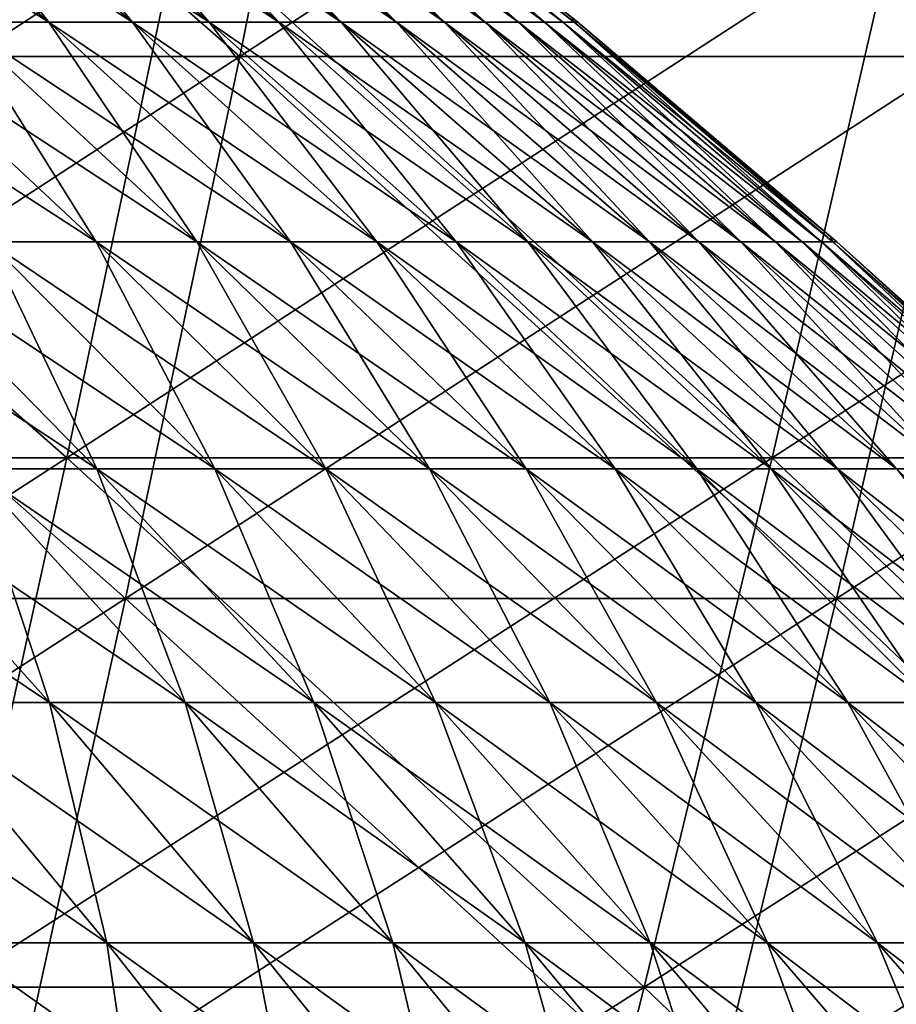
# Model space of a CAD drawing. Header units: millimetres. Extents: x -250 to 250, y -45 to 4150.
# Tile 658 of 805: x 61 to 68, y 4002 to 4010. Entities that reach past the tile are written whole.
import ezdxf

# ---------------------------------------------------------------- set-up
doc = ezdxf.new("R2010")
doc.units = ezdxf.units.MM
doc.header["$LTSCALE"] = 81.481481
for name, color, linetype in [('19', 7, 'CONTINUOUS'), ('20', 7, 'CONTINUOUS'), ('21', 7, 'CONTINUOUS'), ('22', 7, 'CONTINUOUS'), ('23', 7, 'CONTINUOUS'), ('24', 7, 'CONTINUOUS')]:
    doc.layers.add(name, color=color, linetype=linetype)

msp = doc.modelspace()

# ---------------------------------------------------------------- linework, layer by layer
at = {"layer": '19', "color": 7, "linetype": 'CONTINUOUS'}
for points in [[(62.7034, 4009.5784, -197.1042), (56.6038, 4009.5784, -198.9417), (63.6284, 4014.1815, -200.0119), (62.7034, 4009.5784, -197.1042)], [(63.6284, 4014.1815, -200.0119), (56.6038, 4009.5784, -198.9417), (57.4388, 4014.1815, -201.8765), (63.6284, 4014.1815, -200.0119)], [(68.7435, 4009.5784, -195.0798), (62.7034, 4009.5784, -197.1042), (69.7576, 4014.1815, -197.9576), (68.7435, 4009.5784, -195.0798)], [(69.7576, 4014.1815, -197.9576), (62.7034, 4009.5784, -197.1042), (63.6284, 4014.1815, -200.0119), (69.7576, 4014.1815, -197.9576)], [(61.7478, 4005.0439, -194.1003), (55.7411, 4005.0439, -195.9098), (62.7034, 4009.5784, -197.1042), (61.7478, 4005.0439, -194.1003)], [(62.7034, 4009.5784, -197.1042), (55.7411, 4005.0439, -195.9098), (56.6038, 4009.5784, -198.9417), (62.7034, 4009.5784, -197.1042)], [(67.6958, 4005.0439, -192.1067), (61.7478, 4005.0439, -194.1003), (68.7435, 4009.5784, -195.0798), (67.6958, 4005.0439, -192.1067)], [(68.7435, 4009.5784, -195.0798), (61.7478, 4005.0439, -194.1003), (62.7034, 4009.5784, -197.1042), (68.7435, 4009.5784, -195.0798)], [(73.5796, 4005.0439, -189.9309), (67.6958, 4005.0439, -192.1067), (74.7183, 4009.5784, -192.8703), (73.5796, 4005.0439, -189.9309)], [(74.7183, 4009.5784, -192.8703), (67.6958, 4005.0439, -192.1067), (68.7435, 4009.5784, -195.0798), (74.7183, 4009.5784, -192.8703)], [(60.762, 4000.5801, -191.0018), (54.8513, 4000.5801, -192.7823), (61.7478, 4005.0439, -194.1003), (60.762, 4000.5801, -191.0018)], [(61.7478, 4005.0439, -194.1003), (54.8513, 4000.5801, -192.7823), (55.7411, 4005.0439, -195.9098), (61.7478, 4005.0439, -194.1003)], [(66.6151, 4000.5801, -189.04), (60.762, 4000.5801, -191.0018), (67.6958, 4005.0439, -192.1067), (66.6151, 4000.5801, -189.04)], [(67.6958, 4005.0439, -192.1067), (60.762, 4000.5801, -191.0018), (61.7478, 4005.0439, -194.1003), (67.6958, 4005.0439, -192.1067)], [(72.405, 4000.5801, -186.8989), (66.6151, 4000.5801, -189.04), (73.5796, 4005.0439, -189.9309), (72.405, 4000.5801, -186.8989)], [(73.5796, 4005.0439, -189.9309), (66.6151, 4000.5801, -189.04), (67.6958, 4005.0439, -192.1067), (73.5796, 4005.0439, -189.9309)]]:
    msp.add_3dface(points, dxfattribs=at)
at = {"layer": '20', "color": 7, "linetype": 'CONTINUOUS'}
for points in [[(56.6038, 4009.5784, 198.9417), (62.7034, 4009.5784, 197.1042), (57.4388, 4014.1815, 201.8765), (56.6038, 4009.5784, 198.9417)], [(57.4388, 4014.1815, 201.8765), (62.7034, 4009.5784, 197.1042), (63.6284, 4014.1815, 200.0119), (57.4388, 4014.1815, 201.8765)], [(62.7034, 4009.5784, 197.1042), (68.7435, 4009.5784, 195.0798), (63.6284, 4014.1815, 200.0119), (62.7034, 4009.5784, 197.1042)], [(63.6284, 4014.1815, 200.0119), (68.7435, 4009.5784, 195.0798), (69.7576, 4014.1815, 197.9576), (63.6284, 4014.1815, 200.0119)], [(55.7411, 4005.0439, 195.9098), (61.7478, 4005.0439, 194.1003), (56.6038, 4009.5784, 198.9417), (55.7411, 4005.0439, 195.9098)], [(56.6038, 4009.5784, 198.9417), (61.7478, 4005.0439, 194.1003), (62.7034, 4009.5784, 197.1042), (56.6038, 4009.5784, 198.9417)], [(61.7478, 4005.0439, 194.1003), (67.6958, 4005.0439, 192.1067), (62.7034, 4009.5784, 197.1042), (61.7478, 4005.0439, 194.1003)], [(62.7034, 4009.5784, 197.1042), (67.6958, 4005.0439, 192.1067), (68.7435, 4009.5784, 195.0798), (62.7034, 4009.5784, 197.1042)], [(67.6958, 4005.0439, 192.1067), (73.5796, 4005.0439, 189.9309), (68.7435, 4009.5784, 195.0798), (67.6958, 4005.0439, 192.1067)], [(55.7411, 4005.0439, 195.9098), (60.762, 4000.5801, 191.0018), (61.7478, 4005.0439, 194.1003), (55.7411, 4005.0439, 195.9098)], [(60.762, 4000.5801, 191.0018), (66.6151, 4000.5801, 189.04), (61.7478, 4005.0439, 194.1003), (60.762, 4000.5801, 191.0018)], [(61.7478, 4005.0439, 194.1003), (66.6151, 4000.5801, 189.04), (67.6958, 4005.0439, 192.1067), (61.7478, 4005.0439, 194.1003)], [(66.6151, 4000.5801, 189.04), (72.405, 4000.5801, 186.8989), (67.6958, 4005.0439, 192.1067), (66.6151, 4000.5801, 189.04)], [(67.6958, 4005.0439, 192.1067), (72.405, 4000.5801, 186.8989), (73.5796, 4005.0439, 189.9309), (67.6958, 4005.0439, 192.1067)]]:
    msp.add_3dface(points, dxfattribs=at)
at = {"layer": '21', "color": 7, "linetype": 'CONTINUOUS'}
for points in [[(61.2574, 4006.2205, 192.559), (55.2985, 4006.2205, 194.3541), (62.2052, 4010.7184, 195.5381), (61.2574, 4006.2205, 192.559)], [(62.2052, 4010.7184, 195.5381), (55.2985, 4006.2205, 194.3541), (56.154, 4010.7184, 197.361), (62.2052, 4010.7184, 195.5381)], [(67.1583, 4006.2205, 190.5813), (61.2574, 4006.2205, 192.559), (68.1973, 4010.7184, 193.5298), (67.1583, 4006.2205, 190.5813)], [(68.1973, 4010.7184, 193.5298), (61.2574, 4006.2205, 192.559), (62.2052, 4010.7184, 195.5381), (68.1973, 4010.7184, 193.5298)], [(72.9954, 4006.2205, 188.4228), (67.1583, 4006.2205, 190.5813), (74.1247, 4010.7184, 191.3378), (72.9954, 4006.2205, 188.4228)], [(74.1247, 4010.7184, 191.3378), (67.1583, 4006.2205, 190.5813), (68.1973, 4010.7184, 193.5298), (74.1247, 4010.7184, 191.3378)], [(60.2798, 4001.7928, 189.486), (54.416, 4001.7928, 191.2525), (61.2574, 4006.2205, 192.559), (60.2798, 4001.7928, 189.486)], [(61.2574, 4006.2205, 192.559), (54.416, 4001.7928, 191.2525), (55.2985, 4006.2205, 194.3541), (61.2574, 4006.2205, 192.559)], [(66.0865, 4001.7928, 187.5398), (60.2798, 4001.7928, 189.486), (67.1583, 4006.2205, 190.5813), (66.0865, 4001.7928, 187.5398)], [(67.1583, 4006.2205, 190.5813), (60.2798, 4001.7928, 189.486), (61.2574, 4006.2205, 192.559), (67.1583, 4006.2205, 190.5813)], [(71.8304, 4001.7928, 185.4157), (66.0865, 4001.7928, 187.5398), (72.9954, 4006.2205, 188.4228), (71.8304, 4001.7928, 185.4157)], [(72.9954, 4006.2205, 188.4228), (66.0865, 4001.7928, 187.5398), (67.1583, 4006.2205, 190.5813), (72.9954, 4006.2205, 188.4228)], [(64.9825, 3997.4373, 184.4069), (59.2728, 3997.4373, 186.3206), (66.0865, 4001.7928, 187.5398), (64.9825, 3997.4373, 184.4069)], [(66.0865, 4001.7928, 187.5398), (59.2728, 3997.4373, 186.3206), (60.2798, 4001.7928, 189.486), (66.0865, 4001.7928, 187.5398)], [(70.6305, 3997.4373, 182.3183), (64.9825, 3997.4373, 184.4069), (71.8304, 4001.7928, 185.4157), (70.6305, 3997.4373, 182.3183)], [(71.8304, 4001.7928, 185.4157), (64.9825, 3997.4373, 184.4069), (66.0865, 4001.7928, 187.5398), (71.8304, 4001.7928, 185.4157)]]:
    msp.add_3dface(points, dxfattribs=at)
at = {"layer": '22', "color": 7, "linetype": 'CONTINUOUS'}
for points in [[(55.2985, 4006.2205, -194.3541), (61.2574, 4006.2205, -192.559), (56.154, 4010.7184, -197.361), (55.2985, 4006.2205, -194.3541)], [(56.154, 4010.7184, -197.361), (61.2574, 4006.2205, -192.559), (62.2052, 4010.7184, -195.5381), (56.154, 4010.7184, -197.361)], [(61.2574, 4006.2205, -192.559), (67.1583, 4006.2205, -190.5813), (62.2052, 4010.7184, -195.5381), (61.2574, 4006.2205, -192.559)], [(62.2052, 4010.7184, -195.5381), (67.1583, 4006.2205, -190.5813), (68.1973, 4010.7184, -193.5298), (62.2052, 4010.7184, -195.5381)], [(67.1583, 4006.2205, -190.5813), (72.9954, 4006.2205, -188.4228), (68.1973, 4010.7184, -193.5298), (67.1583, 4006.2205, -190.5813)], [(68.1973, 4010.7184, -193.5298), (72.9954, 4006.2205, -188.4228), (74.1247, 4010.7184, -191.3378), (68.1973, 4010.7184, -193.5298)], [(55.2985, 4006.2205, -194.3541), (60.2798, 4001.7928, -189.486), (61.2574, 4006.2205, -192.559), (55.2985, 4006.2205, -194.3541)], [(60.2798, 4001.7928, -189.486), (66.0865, 4001.7928, -187.5398), (61.2574, 4006.2205, -192.559), (60.2798, 4001.7928, -189.486)], [(61.2574, 4006.2205, -192.559), (66.0865, 4001.7928, -187.5398), (67.1583, 4006.2205, -190.5813), (61.2574, 4006.2205, -192.559)], [(66.0865, 4001.7928, -187.5398), (71.8304, 4001.7928, -185.4157), (67.1583, 4006.2205, -190.5813), (66.0865, 4001.7928, -187.5398)], [(67.1583, 4006.2205, -190.5813), (71.8304, 4001.7928, -185.4157), (72.9954, 4006.2205, -188.4228), (67.1583, 4006.2205, -190.5813)], [(59.2728, 3997.4373, -186.3206), (64.9825, 3997.4373, -184.4069), (60.2798, 4001.7928, -189.486), (59.2728, 3997.4373, -186.3206)], [(60.2798, 4001.7928, -189.486), (64.9825, 3997.4373, -184.4069), (66.0865, 4001.7928, -187.5398), (60.2798, 4001.7928, -189.486)], [(64.9825, 3997.4373, -184.4069), (70.6305, 3997.4373, -182.3183), (66.0865, 4001.7928, -187.5398), (64.9825, 3997.4373, -184.4069)], [(66.0865, 4001.7928, -187.5398), (70.6305, 3997.4373, -182.3183), (71.8304, 4001.7928, -185.4157), (66.0865, 4001.7928, -187.5398)]]:
    msp.add_3dface(points, dxfattribs=at)
at = {"layer": '23', "color": 7, "linetype": 'CONTINUOUS'}
for points in [[(60.3489, 4009.8641, 25.5435), (61.1069, 4009.8641, 23.6729), (58.3075, 4011.6414, 24.6795), (60.3489, 4009.8641, 25.5435)], [(58.3075, 4011.6414, 24.6795), (61.1069, 4009.8641, 23.6729), (59.0399, 4011.6414, 22.8722), (58.3075, 4011.6414, 24.6795)], [(61.1069, 4009.8641, 23.6729), (61.8069, 4009.8641, 21.7799), (59.0399, 4011.6414, 22.8722), (61.1069, 4009.8641, 23.6729)], [(59.0399, 4011.6414, 22.8722), (61.8069, 4009.8641, 21.7799), (59.7162, 4011.6414, 21.0432), (59.0399, 4011.6414, 22.8722)], [(61.8069, 4009.8641, 21.7799), (62.4483, 4009.8641, 19.8662), (59.7162, 4011.6414, 21.0432), (61.8069, 4009.8641, 21.7799)], [(59.7162, 4011.6414, 21.0432), (62.4483, 4009.8641, 19.8662), (60.3359, 4011.6414, 19.1942), (59.7162, 4011.6414, 21.0432)], [(62.4483, 4009.8641, 19.8662), (63.0305, 4009.8641, 17.9337), (60.3359, 4011.6414, 19.1942), (62.4483, 4009.8641, 19.8662)], [(60.3359, 4011.6414, 19.1942), (63.0305, 4009.8641, 17.9337), (60.8984, 4011.6414, 17.3271), (60.3359, 4011.6414, 19.1942)], [(63.0305, 4009.8641, 17.9337), (63.5528, 4009.8641, 15.9842), (60.8984, 4011.6414, 17.3271), (63.0305, 4009.8641, 17.9337)], [(60.8984, 4011.6414, 17.3271), (63.5528, 4009.8641, 15.9842), (61.4031, 4011.6414, 15.4435), (60.8984, 4011.6414, 17.3271)], [(63.5528, 4009.8641, 15.9842), (64.0149, 4009.8641, 14.0195), (61.4031, 4011.6414, 15.4435), (63.5528, 4009.8641, 15.9842)], [(61.4031, 4011.6414, 15.4435), (64.0149, 4009.8641, 14.0195), (61.8496, 4011.6414, 13.5453), (61.4031, 4011.6414, 15.4435)], [(64.0149, 4009.8641, 14.0195), (64.4163, 4009.8641, 12.0415), (61.8496, 4011.6414, 13.5453), (64.0149, 4009.8641, 14.0195)], [(61.8496, 4011.6414, 13.5453), (64.4163, 4009.8641, 12.0415), (62.2374, 4011.6414, 11.6342), (61.8496, 4011.6414, 13.5453)], [(64.4163, 4009.8641, 12.0415), (64.7566, 4009.8641, 10.0521), (62.2374, 4011.6414, 11.6342), (64.4163, 4009.8641, 12.0415)], [(62.2374, 4011.6414, 11.6342), (64.7566, 4009.8641, 10.0521), (62.5661, 4011.6414, 9.7121), (62.2374, 4011.6414, 11.6342)], [(64.7566, 4009.8641, 10.0521), (65.0354, 4009.8641, 8.0531), (62.5661, 4011.6414, 9.7121), (64.7566, 4009.8641, 10.0521)], [(62.5661, 4011.6414, 9.7121), (65.0354, 4009.8641, 8.0531), (62.8355, 4011.6414, 7.7807), (62.5661, 4011.6414, 9.7121)], [(65.0354, 4009.8641, 8.0531), (65.2526, 4009.8641, 6.0465), (62.8355, 4011.6414, 7.7807), (65.0354, 4009.8641, 8.0531)], [(62.8355, 4011.6414, 7.7807), (65.2526, 4009.8641, 6.0465), (63.0453, 4011.6414, 5.842), (62.8355, 4011.6414, 7.7807)], [(65.2526, 4009.8641, 6.0465), (65.4078, 4009.8641, 4.0342), (63.0453, 4011.6414, 5.842), (65.2526, 4009.8641, 6.0465)], [(63.0453, 4011.6414, 5.842), (65.4078, 4009.8641, 4.0342), (63.1953, 4011.6414, 3.8978), (63.0453, 4011.6414, 5.842)], [(65.4078, 4009.8641, 4.0342), (65.501, 4009.8641, 2.0181), (63.1953, 4011.6414, 3.8978), (65.4078, 4009.8641, 4.0342)], [(63.1953, 4011.6414, 3.8978), (65.501, 4009.8641, 2.0181), (63.2854, 4011.6414, 1.9498), (63.1953, 4011.6414, 3.8978)], [(65.501, 4009.8641, 2.0181), (65.5321, 4009.8641), (63.2854, 4011.6414, 1.9498), (65.501, 4009.8641, 2.0181)], [(65.5321, 4009.8641), (65.4795, 4009.9074), (63.2854, 4011.6414, 1.9498), (65.5321, 4009.8641)], [(60.6016, 4008.0264, 30.176), (61.5021, 4008.0264, 28.2955), (58.6619, 4009.8641, 29.2102), (60.6016, 4008.0264, 30.176)], [(58.6619, 4009.8641, 29.2102), (61.5021, 4008.0264, 28.2955), (59.5337, 4009.8641, 27.3898), (58.6619, 4009.8641, 29.2102)], [(61.5021, 4008.0264, 28.2955), (62.3443, 4008.0264, 26.3881), (59.5337, 4009.8641, 27.3898), (61.5021, 4008.0264, 28.2955)], [(59.5337, 4009.8641, 27.3898), (62.3443, 4008.0264, 26.3881), (60.3489, 4009.8641, 25.5435), (59.5337, 4009.8641, 27.3898)], [(62.3443, 4008.0264, 26.3881), (63.1274, 4008.0264, 24.4557), (60.3489, 4009.8641, 25.5435), (62.3443, 4008.0264, 26.3881)], [(60.3489, 4009.8641, 25.5435), (63.1274, 4008.0264, 24.4557), (61.1069, 4009.8641, 23.6729), (60.3489, 4009.8641, 25.5435)], [(63.1274, 4008.0264, 24.4557), (63.8506, 4008.0264, 22.5001), (61.1069, 4009.8641, 23.6729), (63.1274, 4008.0264, 24.4557)], [(61.1069, 4009.8641, 23.6729), (63.8506, 4008.0264, 22.5001), (61.8069, 4009.8641, 21.7799), (61.1069, 4009.8641, 23.6729)], [(63.8506, 4008.0264, 22.5001), (64.5132, 4008.0264, 20.5231), (61.8069, 4009.8641, 21.7799), (63.8506, 4008.0264, 22.5001)], [(61.8069, 4009.8641, 21.7799), (64.5132, 4008.0264, 20.5231), (62.4483, 4009.8641, 19.8662), (61.8069, 4009.8641, 21.7799)], [(64.5132, 4008.0264, 20.5231), (65.1146, 4008.0264, 18.5267), (62.4483, 4009.8641, 19.8662), (64.5132, 4008.0264, 20.5231)], [(62.4483, 4009.8641, 19.8662), (65.1146, 4008.0264, 18.5267), (63.0305, 4009.8641, 17.9337), (62.4483, 4009.8641, 19.8662)], [(65.1146, 4008.0264, 18.5267), (65.6542, 4008.0264, 16.5127), (63.0305, 4009.8641, 17.9337), (65.1146, 4008.0264, 18.5267)], [(63.0305, 4009.8641, 17.9337), (65.6542, 4008.0264, 16.5127), (63.5528, 4009.8641, 15.9842), (63.0305, 4009.8641, 17.9337)], [(65.6542, 4008.0264, 16.5127), (66.1316, 4008.0264, 14.483), (63.5528, 4009.8641, 15.9842), (65.6542, 4008.0264, 16.5127)], [(63.5528, 4009.8641, 15.9842), (66.1316, 4008.0264, 14.483), (64.0149, 4009.8641, 14.0195), (63.5528, 4009.8641, 15.9842)], [(66.1316, 4008.0264, 14.483), (66.5463, 4008.0264, 12.4397), (64.0149, 4009.8641, 14.0195), (66.1316, 4008.0264, 14.483)], [(64.0149, 4009.8641, 14.0195), (66.5463, 4008.0264, 12.4397), (64.4163, 4009.8641, 12.0415), (64.0149, 4009.8641, 14.0195)], [(66.5463, 4008.0264, 12.4397), (66.8978, 4008.0264, 10.3845), (64.4163, 4009.8641, 12.0415), (66.5463, 4008.0264, 12.4397)], [(64.4163, 4009.8641, 12.0415), (66.8978, 4008.0264, 10.3845), (64.7566, 4009.8641, 10.0521), (64.4163, 4009.8641, 12.0415)], [(66.8978, 4008.0264, 10.3845), (67.1858, 4008.0264, 8.3194), (64.7566, 4009.8641, 10.0521), (66.8978, 4008.0264, 10.3845)], [(64.7566, 4009.8641, 10.0521), (67.1858, 4008.0264, 8.3194), (65.0354, 4009.8641, 8.0531), (64.7566, 4009.8641, 10.0521)], [(67.1858, 4008.0264, 8.3194), (67.4102, 4008.0264, 6.2465), (65.0354, 4009.8641, 8.0531), (67.1858, 4008.0264, 8.3194)], [(65.0354, 4009.8641, 8.0531), (67.4102, 4008.0264, 6.2465), (65.2526, 4009.8641, 6.0465), (65.0354, 4009.8641, 8.0531)], [(67.4102, 4008.0264, 6.2465), (67.5706, 4008.0264, 4.1676), (65.2526, 4009.8641, 6.0465), (67.4102, 4008.0264, 6.2465)], [(65.2526, 4009.8641, 6.0465), (67.5706, 4008.0264, 4.1676), (65.4078, 4009.8641, 4.0342), (65.2526, 4009.8641, 6.0465)], [(67.5706, 4008.0264, 4.1676), (67.6668, 4008.0264, 2.0848), (65.4078, 4009.8641, 4.0342), (67.5706, 4008.0264, 4.1676)], [(65.4078, 4009.8641, 4.0342), (67.6668, 4008.0264, 2.0848), (65.501, 4009.8641, 2.0181), (65.4078, 4009.8641, 4.0342)], [(67.6668, 4008.0264, 2.0848), (67.699, 4008.0264), (65.501, 4009.8641, 2.0181), (67.6668, 4008.0264, 2.0848)], [(67.699, 4008.0264), (67.6455, 4008.073), (65.501, 4009.8641, 2.0181), (67.699, 4008.0264)], [(65.501, 4009.8641, 2.0181), (67.6455, 4008.073), (65.5321, 4009.8641), (65.501, 4009.8641, 2.0181)], [(60.4609, 4006.1296, 34.9071), (61.5072, 4006.1296, 33.0287), (58.629, 4008.0264, 33.8495), (60.4609, 4006.1296, 34.9071)], [(58.629, 4008.0264, 33.8495), (61.5072, 4006.1296, 33.0287), (59.6436, 4008.0264, 32.0279), (58.629, 4008.0264, 33.8495)], [(61.5072, 4006.1296, 33.0287), (62.4952, 4006.1296, 31.1189), (59.6436, 4008.0264, 32.0279), (61.5072, 4006.1296, 33.0287)], [(59.6436, 4008.0264, 32.0279), (62.4952, 4006.1296, 31.1189), (60.6016, 4008.0264, 30.176), (59.6436, 4008.0264, 32.0279)], [(62.4952, 4006.1296, 31.1189), (63.4238, 4006.1296, 29.1796), (60.6016, 4008.0264, 30.176), (62.4952, 4006.1296, 31.1189)], [(60.6016, 4008.0264, 30.176), (63.4238, 4006.1296, 29.1796), (61.5021, 4008.0264, 28.2955), (60.6016, 4008.0264, 30.176)], [(63.4238, 4006.1296, 29.1796), (64.2924, 4006.1296, 27.2126), (61.5021, 4008.0264, 28.2955), (63.4238, 4006.1296, 29.1796)], [(61.5021, 4008.0264, 28.2955), (64.2924, 4006.1296, 27.2126), (62.3443, 4008.0264, 26.3881), (61.5021, 4008.0264, 28.2955)], [(64.2924, 4006.1296, 27.2126), (65.0999, 4006.1296, 25.2198), (62.3443, 4008.0264, 26.3881), (64.2924, 4006.1296, 27.2126)], [(62.3443, 4008.0264, 26.3881), (65.0999, 4006.1296, 25.2198), (63.1274, 4008.0264, 24.4557), (62.3443, 4008.0264, 26.3881)], [(65.0999, 4006.1296, 25.2198), (65.8456, 4006.1296, 23.2031), (63.1274, 4008.0264, 24.4557), (65.0999, 4006.1296, 25.2198)], [(63.1274, 4008.0264, 24.4557), (65.8456, 4006.1296, 23.2031), (63.8506, 4008.0264, 22.5001), (63.1274, 4008.0264, 24.4557)], [(65.8456, 4006.1296, 23.2031), (66.529, 4006.1296, 21.1644), (63.8506, 4008.0264, 22.5001), (65.8456, 4006.1296, 23.2031)], [(63.8506, 4008.0264, 22.5001), (66.529, 4006.1296, 21.1644), (64.5132, 4008.0264, 20.5231), (63.8506, 4008.0264, 22.5001)], [(66.529, 4006.1296, 21.1644), (67.1492, 4006.1296, 19.1056), (64.5132, 4008.0264, 20.5231), (66.529, 4006.1296, 21.1644)], [(64.5132, 4008.0264, 20.5231), (67.1492, 4006.1296, 19.1056), (65.1146, 4008.0264, 18.5267), (64.5132, 4008.0264, 20.5231)], [(67.1492, 4006.1296, 19.1056), (67.7057, 4006.1296, 17.0287), (65.1146, 4008.0264, 18.5267), (67.1492, 4006.1296, 19.1056)], [(65.1146, 4008.0264, 18.5267), (67.7057, 4006.1296, 17.0287), (65.6542, 4008.0264, 16.5127), (65.1146, 4008.0264, 18.5267)], [(67.7057, 4006.1296, 17.0287), (68.198, 4006.1296, 14.9356), (65.6542, 4008.0264, 16.5127), (67.7057, 4006.1296, 17.0287)], [(65.6542, 4008.0264, 16.5127), (68.198, 4006.1296, 14.9356), (66.1316, 4008.0264, 14.483), (65.6542, 4008.0264, 16.5127)], [(68.198, 4006.1296, 14.9356), (68.6256, 4006.1296, 12.8283), (66.1316, 4008.0264, 14.483), (68.198, 4006.1296, 14.9356)], [(66.1316, 4008.0264, 14.483), (68.6256, 4006.1296, 12.8283), (66.5463, 4008.0264, 12.4397), (66.1316, 4008.0264, 14.483)], [(68.6256, 4006.1296, 12.8283), (68.9881, 4006.1296, 10.7089), (66.5463, 4008.0264, 12.4397), (68.6256, 4006.1296, 12.8283)], [(66.5463, 4008.0264, 12.4397), (68.9881, 4006.1296, 10.7089), (66.8978, 4008.0264, 10.3845), (66.5463, 4008.0264, 12.4397)], [(68.9881, 4006.1296, 10.7089), (69.2851, 4006.1296, 8.5794), (66.8978, 4008.0264, 10.3845), (68.9881, 4006.1296, 10.7089)], [(66.8978, 4008.0264, 10.3845), (69.2851, 4006.1296, 8.5794), (67.1858, 4008.0264, 8.3194), (66.8978, 4008.0264, 10.3845)], [(69.2851, 4006.1296, 8.5794), (69.5165, 4006.1296, 6.4416), (67.1858, 4008.0264, 8.3194), (69.2851, 4006.1296, 8.5794)], [(67.1858, 4008.0264, 8.3194), (69.5165, 4006.1296, 6.4416), (67.4102, 4008.0264, 6.2465), (67.1858, 4008.0264, 8.3194)], [(69.5165, 4006.1296, 6.4416), (69.6819, 4006.1296, 4.2978), (67.4102, 4008.0264, 6.2465), (69.5165, 4006.1296, 6.4416)], [(67.4102, 4008.0264, 6.2465), (69.6819, 4006.1296, 4.2978), (67.5706, 4008.0264, 4.1676), (67.4102, 4008.0264, 6.2465)], [(69.6819, 4006.1296, 4.2978), (69.7812, 4006.1296, 2.1499), (67.5706, 4008.0264, 4.1676), (69.6819, 4006.1296, 4.2978)], [(67.5706, 4008.0264, 4.1676), (69.7812, 4006.1296, 2.1499), (67.6668, 4008.0264, 2.0848), (67.5706, 4008.0264, 4.1676)], [(69.7812, 4006.1296, 2.1499), (69.8143, 4006.1296), (67.6668, 4008.0264, 2.0848), (69.7812, 4006.1296, 2.1499)], [(69.8143, 4006.1296), (69.76, 4006.1796), (67.6668, 4008.0264, 2.0848), (69.8143, 4006.1296)], [(67.6668, 4008.0264, 2.0848), (69.76, 4006.1796), (67.699, 4008.0264), (67.6668, 4008.0264, 2.0848)], [(59.9164, 4004.1751, 39.7021), (61.1106, 4004.1751, 37.8381), (58.1974, 4006.1296, 38.563), (59.9164, 4004.1751, 39.7021)], [(58.1974, 4006.1296, 38.563), (61.1106, 4004.1751, 37.8381), (59.3573, 4006.1296, 36.7525), (58.1974, 4006.1296, 38.563)], [(61.1106, 4004.1751, 37.8381), (62.2469, 4004.1751, 35.9382), (59.3573, 4006.1296, 36.7525), (61.1106, 4004.1751, 37.8381)], [(59.3573, 4006.1296, 36.7525), (62.2469, 4004.1751, 35.9382), (60.4609, 4006.1296, 34.9071), (59.3573, 4006.1296, 36.7525)], [(62.2469, 4004.1751, 35.9382), (63.3241, 4004.1751, 34.0043), (60.4609, 4006.1296, 34.9071), (62.2469, 4004.1751, 35.9382)], [(60.4609, 4006.1296, 34.9071), (63.3241, 4004.1751, 34.0043), (61.5072, 4006.1296, 33.0287), (60.4609, 4006.1296, 34.9071)], [(63.3241, 4004.1751, 34.0043), (64.3412, 4004.1751, 32.0381), (61.5072, 4006.1296, 33.0287), (63.3241, 4004.1751, 34.0043)], [(61.5072, 4006.1296, 33.0287), (64.3412, 4004.1751, 32.0381), (62.4952, 4006.1296, 31.1189), (61.5072, 4006.1296, 33.0287)], [(64.3412, 4004.1751, 32.0381), (65.2973, 4004.1751, 30.0415), (62.4952, 4006.1296, 31.1189), (64.3412, 4004.1751, 32.0381)], [(62.4952, 4006.1296, 31.1189), (65.2973, 4004.1751, 30.0415), (63.4238, 4006.1296, 29.1796), (62.4952, 4006.1296, 31.1189)], [(65.2973, 4004.1751, 30.0415), (66.1915, 4004.1751, 28.0164), (63.4238, 4006.1296, 29.1796), (65.2973, 4004.1751, 30.0415)], [(63.4238, 4006.1296, 29.1796), (66.1915, 4004.1751, 28.0164), (64.2924, 4006.1296, 27.2126), (63.4238, 4006.1296, 29.1796)], [(66.1915, 4004.1751, 28.0164), (67.0228, 4004.1751, 25.9648), (64.2924, 4006.1296, 27.2126), (66.1915, 4004.1751, 28.0164)], [(64.2924, 4006.1296, 27.2126), (67.0228, 4004.1751, 25.9648), (65.0999, 4006.1296, 25.2198), (64.2924, 4006.1296, 27.2126)], [(67.0228, 4004.1751, 25.9648), (67.7906, 4004.1751, 23.8885), (65.0999, 4006.1296, 25.2198), (67.0228, 4004.1751, 25.9648)], [(65.0999, 4006.1296, 25.2198), (67.7906, 4004.1751, 23.8885), (65.8456, 4006.1296, 23.2031), (65.0999, 4006.1296, 25.2198)], [(67.7906, 4004.1751, 23.8885), (68.4941, 4004.1751, 21.7895), (65.8456, 4006.1296, 23.2031), (67.7906, 4004.1751, 23.8885)], [(65.8456, 4006.1296, 23.2031), (68.4941, 4004.1751, 21.7895), (66.529, 4006.1296, 21.1644), (65.8456, 4006.1296, 23.2031)], [(68.4941, 4004.1751, 21.7895), (69.1326, 4004.1751, 19.6699), (66.529, 4006.1296, 21.1644), (68.4941, 4004.1751, 21.7895)], [(66.529, 4006.1296, 21.1644), (69.1326, 4004.1751, 19.6699), (67.1492, 4006.1296, 19.1056), (66.529, 4006.1296, 21.1644)], [(69.1326, 4004.1751, 19.6699), (69.7056, 4004.1751, 17.5317), (67.1492, 4006.1296, 19.1056), (69.1326, 4004.1751, 19.6699)], [(67.1492, 4006.1296, 19.1056), (69.7056, 4004.1751, 17.5317), (67.7057, 4006.1296, 17.0287), (67.1492, 4006.1296, 19.1056)], [(69.7056, 4004.1751, 17.5317), (70.2124, 4004.1751, 15.3768), (67.7057, 4006.1296, 17.0287), (69.7056, 4004.1751, 17.5317)], [(67.7057, 4006.1296, 17.0287), (70.2124, 4004.1751, 15.3768), (68.198, 4006.1296, 14.9356), (67.7057, 4006.1296, 17.0287)], [(60.3039, 4002.1646, 42.6882), (61.5899, 4002.1646, 40.8109), (58.6654, 4004.1751, 41.5284), (60.3039, 4002.1646, 42.6882)], [(58.6654, 4004.1751, 41.5284), (61.5899, 4002.1646, 40.8109), (59.9164, 4004.1751, 39.7021), (58.6654, 4004.1751, 41.5284)], [(61.5899, 4002.1646, 40.8109), (62.8174, 4002.1646, 38.8949), (59.9164, 4004.1751, 39.7021), (61.5899, 4002.1646, 40.8109)], [(59.9164, 4004.1751, 39.7021), (62.8174, 4002.1646, 38.8949), (61.1106, 4004.1751, 37.8381), (59.9164, 4004.1751, 39.7021)], [(62.8174, 4002.1646, 38.8949), (63.9854, 4002.1646, 36.942), (61.1106, 4004.1751, 37.8381), (62.8174, 4002.1646, 38.8949)], [(61.1106, 4004.1751, 37.8381), (63.9854, 4002.1646, 36.942), (62.2469, 4004.1751, 35.9382), (61.1106, 4004.1751, 37.8381)], [(63.9854, 4002.1646, 36.942), (65.0927, 4002.1646, 34.954), (62.2469, 4004.1751, 35.9382), (63.9854, 4002.1646, 36.942)], [(62.2469, 4004.1751, 35.9382), (65.0927, 4002.1646, 34.954), (63.3241, 4004.1751, 34.0043), (62.2469, 4004.1751, 35.9382)], [(65.0927, 4002.1646, 34.954), (66.1382, 4002.1646, 32.9329), (63.3241, 4004.1751, 34.0043), (65.0927, 4002.1646, 34.954)], [(63.3241, 4004.1751, 34.0043), (66.1382, 4002.1646, 32.9329), (64.3412, 4004.1751, 32.0381), (63.3241, 4004.1751, 34.0043)], [(66.1382, 4002.1646, 32.9329), (67.121, 4002.1646, 30.8806), (64.3412, 4004.1751, 32.0381), (66.1382, 4002.1646, 32.9329)], [(64.3412, 4004.1751, 32.0381), (67.121, 4002.1646, 30.8806), (65.2973, 4004.1751, 30.0415), (64.3412, 4004.1751, 32.0381)], [(67.121, 4002.1646, 30.8806), (68.0402, 4002.1646, 28.7989), (65.2973, 4004.1751, 30.0415), (67.121, 4002.1646, 30.8806)], [(65.2973, 4004.1751, 30.0415), (68.0402, 4002.1646, 28.7989), (66.1915, 4004.1751, 28.0164), (65.2973, 4004.1751, 30.0415)], [(68.0402, 4002.1646, 28.7989), (68.8948, 4002.1646, 26.69), (66.1915, 4004.1751, 28.0164), (68.0402, 4002.1646, 28.7989)], [(66.1915, 4004.1751, 28.0164), (68.8948, 4002.1646, 26.69), (67.0228, 4004.1751, 25.9648), (66.1915, 4004.1751, 28.0164)], [(68.8948, 4002.1646, 26.69), (69.684, 4002.1646, 24.5557), (67.0228, 4004.1751, 25.9648), (68.8948, 4002.1646, 26.69)], [(67.0228, 4004.1751, 25.9648), (69.684, 4002.1646, 24.5557), (67.7906, 4004.1751, 23.8885), (67.0228, 4004.1751, 25.9648)], [(69.684, 4002.1646, 24.5557), (70.4072, 4002.1646, 22.3981), (67.7906, 4004.1751, 23.8885), (69.684, 4002.1646, 24.5557)], [(67.7906, 4004.1751, 23.8885), (70.4072, 4002.1646, 22.3981), (68.4941, 4004.1751, 21.7895), (67.7906, 4004.1751, 23.8885)], [(60.5179, 4000.0994, 45.701), (61.8965, 4000.0994, 43.8156), (58.9607, 4002.1646, 44.5251), (60.5179, 4000.0994, 45.701)], [(58.9607, 4002.1646, 44.5251), (61.8965, 4000.0994, 43.8156), (60.3039, 4002.1646, 42.6882), (58.9607, 4002.1646, 44.5251)], [(61.8965, 4000.0994, 43.8156), (63.2165, 4000.0994, 41.8888), (60.3039, 4002.1646, 42.6882), (61.8965, 4000.0994, 43.8156)], [(60.3039, 4002.1646, 42.6882), (63.2165, 4000.0994, 41.8888), (61.5899, 4002.1646, 40.8109), (60.3039, 4002.1646, 42.6882)], [(63.2165, 4000.0994, 41.8888), (64.4765, 4000.0994, 39.9221), (61.5899, 4002.1646, 40.8109), (63.2165, 4000.0994, 41.8888)], [(61.5899, 4002.1646, 40.8109), (64.4765, 4000.0994, 39.9221), (62.8174, 4002.1646, 38.8949), (61.5899, 4002.1646, 40.8109)], [(64.4765, 4000.0994, 39.9221), (65.6753, 4000.0994, 37.9176), (62.8174, 4002.1646, 38.8949), (64.4765, 4000.0994, 39.9221)], [(62.8174, 4002.1646, 38.8949), (65.6753, 4000.0994, 37.9176), (63.9854, 4002.1646, 36.942), (62.8174, 4002.1646, 38.8949)], [(65.6753, 4000.0994, 37.9176), (66.8118, 4000.0994, 35.8772), (63.9854, 4002.1646, 36.942), (65.6753, 4000.0994, 37.9176)], [(63.9854, 4002.1646, 36.942), (66.8118, 4000.0994, 35.8772), (65.0927, 4002.1646, 34.954), (63.9854, 4002.1646, 36.942)], [(66.8118, 4000.0994, 35.8772), (67.885, 4000.0994, 33.8027), (65.0927, 4002.1646, 34.954), (66.8118, 4000.0994, 35.8772)], [(65.0927, 4002.1646, 34.954), (67.885, 4000.0994, 33.8027), (66.1382, 4002.1646, 32.9329), (65.0927, 4002.1646, 34.954)], [(67.885, 4000.0994, 33.8027), (68.8937, 4000.0994, 31.6961), (66.1382, 4002.1646, 32.9329), (67.885, 4000.0994, 33.8027)], [(66.1382, 4002.1646, 32.9329), (68.8937, 4000.0994, 31.6961), (67.121, 4002.1646, 30.8806), (66.1382, 4002.1646, 32.9329)], [(68.8937, 4000.0994, 31.6961), (69.8371, 4000.0994, 29.5595), (67.121, 4002.1646, 30.8806), (68.8937, 4000.0994, 31.6961)], [(67.121, 4002.1646, 30.8806), (69.8371, 4000.0994, 29.5595), (68.0402, 4002.1646, 28.7989), (67.121, 4002.1646, 30.8806)], [(69.8371, 4000.0994, 29.5595), (70.7143, 4000.0994, 27.3949), (68.0402, 4002.1646, 28.7989), (69.8371, 4000.0994, 29.5595)], [(68.0402, 4002.1646, 28.7989), (70.7143, 4000.0994, 27.3949), (68.8948, 4002.1646, 26.69), (68.0402, 4002.1646, 28.7989)]]:
    msp.add_3dface(points, dxfattribs=at)
at = {"layer": '24', "color": 7, "linetype": 'CONTINUOUS'}
for points in [[(61.1069, 4009.8641, -23.6729), (60.3489, 4009.8641, -25.5435), (59.0399, 4011.6414, -22.8722), (61.1069, 4009.8641, -23.6729)], [(59.7162, 4011.6414, -21.0432), (61.1069, 4009.8641, -23.6729), (59.0399, 4011.6414, -22.8722), (59.7162, 4011.6414, -21.0432)], [(61.8069, 4009.8641, -21.7799), (61.1069, 4009.8641, -23.6729), (59.7162, 4011.6414, -21.0432), (61.8069, 4009.8641, -21.7799)], [(60.3359, 4011.6414, -19.1942), (61.8069, 4009.8641, -21.7799), (59.7162, 4011.6414, -21.0432), (60.3359, 4011.6414, -19.1942)], [(62.4483, 4009.8641, -19.8662), (61.8069, 4009.8641, -21.7799), (60.3359, 4011.6414, -19.1942), (62.4483, 4009.8641, -19.8662)], [(60.8984, 4011.6414, -17.3271), (62.4483, 4009.8641, -19.8662), (60.3359, 4011.6414, -19.1942), (60.8984, 4011.6414, -17.3271)], [(63.0305, 4009.8641, -17.9337), (62.4483, 4009.8641, -19.8662), (60.8984, 4011.6414, -17.3271), (63.0305, 4009.8641, -17.9337)], [(61.4031, 4011.6414, -15.4435), (63.0305, 4009.8641, -17.9337), (60.8984, 4011.6414, -17.3271), (61.4031, 4011.6414, -15.4435)], [(63.5528, 4009.8641, -15.9842), (63.0305, 4009.8641, -17.9337), (61.4031, 4011.6414, -15.4435), (63.5528, 4009.8641, -15.9842)], [(61.8496, 4011.6414, -13.5453), (63.5528, 4009.8641, -15.9842), (61.4031, 4011.6414, -15.4435), (61.8496, 4011.6414, -13.5453)], [(64.0149, 4009.8641, -14.0195), (63.5528, 4009.8641, -15.9842), (61.8496, 4011.6414, -13.5453), (64.0149, 4009.8641, -14.0195)], [(62.2374, 4011.6414, -11.6342), (64.0149, 4009.8641, -14.0195), (61.8496, 4011.6414, -13.5453), (62.2374, 4011.6414, -11.6342)], [(64.4163, 4009.8641, -12.0415), (64.0149, 4009.8641, -14.0195), (62.2374, 4011.6414, -11.6342), (64.4163, 4009.8641, -12.0415)], [(62.5661, 4011.6414, -9.7121), (64.4163, 4009.8641, -12.0415), (62.2374, 4011.6414, -11.6342), (62.5661, 4011.6414, -9.7121)], [(64.7566, 4009.8641, -10.0521), (64.4163, 4009.8641, -12.0415), (62.5661, 4011.6414, -9.7121), (64.7566, 4009.8641, -10.0521)], [(62.8355, 4011.6414, -7.7807), (64.7566, 4009.8641, -10.0521), (62.5661, 4011.6414, -9.7121), (62.8355, 4011.6414, -7.7807)], [(65.0354, 4009.8641, -8.0531), (64.7566, 4009.8641, -10.0521), (62.8355, 4011.6414, -7.7807), (65.0354, 4009.8641, -8.0531)], [(63.0453, 4011.6414, -5.842), (65.0354, 4009.8641, -8.0531), (62.8355, 4011.6414, -7.7807), (63.0453, 4011.6414, -5.842)], [(65.2526, 4009.8641, -6.0465), (65.0354, 4009.8641, -8.0531), (63.0453, 4011.6414, -5.842), (65.2526, 4009.8641, -6.0465)], [(63.1953, 4011.6414, -3.8978), (65.2526, 4009.8641, -6.0465), (63.0453, 4011.6414, -5.842), (63.1953, 4011.6414, -3.8978)], [(65.4078, 4009.8641, -4.0342), (65.2526, 4009.8641, -6.0465), (63.1953, 4011.6414, -3.8978), (65.4078, 4009.8641, -4.0342)], [(63.2854, 4011.6414, -1.9498), (65.4078, 4009.8641, -4.0342), (63.1953, 4011.6414, -3.8978), (63.2854, 4011.6414, -1.9498)], [(63.3154, 4011.6414), (65.501, 4009.8641, -2.0181), (63.2854, 4011.6414, -1.9498), (63.3154, 4011.6414)], [(65.501, 4009.8641, -2.0181), (65.4078, 4009.8641, -4.0342), (63.2854, 4011.6414, -1.9498), (65.501, 4009.8641, -2.0181)], [(63.3154, 4011.6414), (65.4795, 4009.9074), (65.501, 4009.8641, -2.0181), (63.3154, 4011.6414)], [(61.5021, 4008.0264, -28.2955), (60.6016, 4008.0264, -30.176), (59.5337, 4009.8641, -27.3898), (61.5021, 4008.0264, -28.2955)], [(60.3489, 4009.8641, -25.5435), (61.5021, 4008.0264, -28.2955), (59.5337, 4009.8641, -27.3898), (60.3489, 4009.8641, -25.5435)], [(62.3443, 4008.0264, -26.3881), (61.5021, 4008.0264, -28.2955), (60.3489, 4009.8641, -25.5435), (62.3443, 4008.0264, -26.3881)], [(61.1069, 4009.8641, -23.6729), (62.3443, 4008.0264, -26.3881), (60.3489, 4009.8641, -25.5435), (61.1069, 4009.8641, -23.6729)], [(63.1274, 4008.0264, -24.4557), (62.3443, 4008.0264, -26.3881), (61.1069, 4009.8641, -23.6729), (63.1274, 4008.0264, -24.4557)], [(61.8069, 4009.8641, -21.7799), (63.1274, 4008.0264, -24.4557), (61.1069, 4009.8641, -23.6729), (61.8069, 4009.8641, -21.7799)], [(63.8506, 4008.0264, -22.5001), (63.1274, 4008.0264, -24.4557), (61.8069, 4009.8641, -21.7799), (63.8506, 4008.0264, -22.5001)], [(62.4483, 4009.8641, -19.8662), (63.8506, 4008.0264, -22.5001), (61.8069, 4009.8641, -21.7799), (62.4483, 4009.8641, -19.8662)], [(64.5132, 4008.0264, -20.5231), (63.8506, 4008.0264, -22.5001), (62.4483, 4009.8641, -19.8662), (64.5132, 4008.0264, -20.5231)], [(63.0305, 4009.8641, -17.9337), (64.5132, 4008.0264, -20.5231), (62.4483, 4009.8641, -19.8662), (63.0305, 4009.8641, -17.9337)], [(65.1146, 4008.0264, -18.5267), (64.5132, 4008.0264, -20.5231), (63.0305, 4009.8641, -17.9337), (65.1146, 4008.0264, -18.5267)], [(63.5528, 4009.8641, -15.9842), (65.1146, 4008.0264, -18.5267), (63.0305, 4009.8641, -17.9337), (63.5528, 4009.8641, -15.9842)], [(65.6542, 4008.0264, -16.5127), (65.1146, 4008.0264, -18.5267), (63.5528, 4009.8641, -15.9842), (65.6542, 4008.0264, -16.5127)], [(64.0149, 4009.8641, -14.0195), (65.6542, 4008.0264, -16.5127), (63.5528, 4009.8641, -15.9842), (64.0149, 4009.8641, -14.0195)], [(66.1316, 4008.0264, -14.483), (65.6542, 4008.0264, -16.5127), (64.0149, 4009.8641, -14.0195), (66.1316, 4008.0264, -14.483)], [(64.4163, 4009.8641, -12.0415), (66.1316, 4008.0264, -14.483), (64.0149, 4009.8641, -14.0195), (64.4163, 4009.8641, -12.0415)], [(66.5463, 4008.0264, -12.4397), (66.1316, 4008.0264, -14.483), (64.4163, 4009.8641, -12.0415), (66.5463, 4008.0264, -12.4397)], [(64.7566, 4009.8641, -10.0521), (66.5463, 4008.0264, -12.4397), (64.4163, 4009.8641, -12.0415), (64.7566, 4009.8641, -10.0521)], [(66.8978, 4008.0264, -10.3845), (66.5463, 4008.0264, -12.4397), (64.7566, 4009.8641, -10.0521), (66.8978, 4008.0264, -10.3845)], [(65.0354, 4009.8641, -8.0531), (66.8978, 4008.0264, -10.3845), (64.7566, 4009.8641, -10.0521), (65.0354, 4009.8641, -8.0531)], [(67.1858, 4008.0264, -8.3194), (66.8978, 4008.0264, -10.3845), (65.0354, 4009.8641, -8.0531), (67.1858, 4008.0264, -8.3194)], [(65.2526, 4009.8641, -6.0465), (67.1858, 4008.0264, -8.3194), (65.0354, 4009.8641, -8.0531), (65.2526, 4009.8641, -6.0465)], [(67.4102, 4008.0264, -6.2465), (67.1858, 4008.0264, -8.3194), (65.2526, 4009.8641, -6.0465), (67.4102, 4008.0264, -6.2465)], [(65.4078, 4009.8641, -4.0342), (67.4102, 4008.0264, -6.2465), (65.2526, 4009.8641, -6.0465), (65.4078, 4009.8641, -4.0342)], [(67.5706, 4008.0264, -4.1676), (67.4102, 4008.0264, -6.2465), (65.4078, 4009.8641, -4.0342), (67.5706, 4008.0264, -4.1676)], [(65.501, 4009.8641, -2.0181), (67.5706, 4008.0264, -4.1676), (65.4078, 4009.8641, -4.0342), (65.501, 4009.8641, -2.0181)], [(65.4795, 4009.9074), (65.5321, 4009.8641), (65.501, 4009.8641, -2.0181), (65.4795, 4009.9074)], [(65.5321, 4009.8641), (67.6668, 4008.0264, -2.0848), (65.501, 4009.8641, -2.0181), (65.5321, 4009.8641)], [(67.6668, 4008.0264, -2.0848), (67.5706, 4008.0264, -4.1676), (65.501, 4009.8641, -2.0181), (67.6668, 4008.0264, -2.0848)], [(65.5321, 4009.8641), (67.6455, 4008.073), (67.6668, 4008.0264, -2.0848), (65.5321, 4009.8641)], [(61.5072, 4006.1296, -33.0287), (60.4609, 4006.1296, -34.9071), (59.6436, 4008.0264, -32.0279), (61.5072, 4006.1296, -33.0287)], [(60.6016, 4008.0264, -30.176), (61.5072, 4006.1296, -33.0287), (59.6436, 4008.0264, -32.0279), (60.6016, 4008.0264, -30.176)], [(62.4952, 4006.1296, -31.1189), (61.5072, 4006.1296, -33.0287), (60.6016, 4008.0264, -30.176), (62.4952, 4006.1296, -31.1189)], [(61.5021, 4008.0264, -28.2955), (62.4952, 4006.1296, -31.1189), (60.6016, 4008.0264, -30.176), (61.5021, 4008.0264, -28.2955)], [(63.4238, 4006.1296, -29.1796), (62.4952, 4006.1296, -31.1189), (61.5021, 4008.0264, -28.2955), (63.4238, 4006.1296, -29.1796)], [(62.3443, 4008.0264, -26.3881), (63.4238, 4006.1296, -29.1796), (61.5021, 4008.0264, -28.2955), (62.3443, 4008.0264, -26.3881)], [(64.2924, 4006.1296, -27.2126), (63.4238, 4006.1296, -29.1796), (62.3443, 4008.0264, -26.3881), (64.2924, 4006.1296, -27.2126)], [(63.1274, 4008.0264, -24.4557), (64.2924, 4006.1296, -27.2126), (62.3443, 4008.0264, -26.3881), (63.1274, 4008.0264, -24.4557)], [(65.0999, 4006.1296, -25.2198), (64.2924, 4006.1296, -27.2126), (63.1274, 4008.0264, -24.4557), (65.0999, 4006.1296, -25.2198)], [(63.8506, 4008.0264, -22.5001), (65.0999, 4006.1296, -25.2198), (63.1274, 4008.0264, -24.4557), (63.8506, 4008.0264, -22.5001)], [(65.8456, 4006.1296, -23.2031), (65.0999, 4006.1296, -25.2198), (63.8506, 4008.0264, -22.5001), (65.8456, 4006.1296, -23.2031)], [(64.5132, 4008.0264, -20.5231), (65.8456, 4006.1296, -23.2031), (63.8506, 4008.0264, -22.5001), (64.5132, 4008.0264, -20.5231)], [(66.529, 4006.1296, -21.1644), (65.8456, 4006.1296, -23.2031), (64.5132, 4008.0264, -20.5231), (66.529, 4006.1296, -21.1644)], [(65.1146, 4008.0264, -18.5267), (66.529, 4006.1296, -21.1644), (64.5132, 4008.0264, -20.5231), (65.1146, 4008.0264, -18.5267)], [(67.1492, 4006.1296, -19.1056), (66.529, 4006.1296, -21.1644), (65.1146, 4008.0264, -18.5267), (67.1492, 4006.1296, -19.1056)], [(65.6542, 4008.0264, -16.5127), (67.1492, 4006.1296, -19.1056), (65.1146, 4008.0264, -18.5267), (65.6542, 4008.0264, -16.5127)], [(67.7057, 4006.1296, -17.0287), (67.1492, 4006.1296, -19.1056), (65.6542, 4008.0264, -16.5127), (67.7057, 4006.1296, -17.0287)], [(66.1316, 4008.0264, -14.483), (67.7057, 4006.1296, -17.0287), (65.6542, 4008.0264, -16.5127), (66.1316, 4008.0264, -14.483)], [(68.198, 4006.1296, -14.9356), (67.7057, 4006.1296, -17.0287), (66.1316, 4008.0264, -14.483), (68.198, 4006.1296, -14.9356)], [(66.5463, 4008.0264, -12.4397), (68.198, 4006.1296, -14.9356), (66.1316, 4008.0264, -14.483), (66.5463, 4008.0264, -12.4397)], [(68.6256, 4006.1296, -12.8283), (68.198, 4006.1296, -14.9356), (66.5463, 4008.0264, -12.4397), (68.6256, 4006.1296, -12.8283)], [(66.8978, 4008.0264, -10.3845), (68.6256, 4006.1296, -12.8283), (66.5463, 4008.0264, -12.4397), (66.8978, 4008.0264, -10.3845)], [(68.9881, 4006.1296, -10.7089), (68.6256, 4006.1296, -12.8283), (66.8978, 4008.0264, -10.3845), (68.9881, 4006.1296, -10.7089)], [(67.1858, 4008.0264, -8.3194), (68.9881, 4006.1296, -10.7089), (66.8978, 4008.0264, -10.3845), (67.1858, 4008.0264, -8.3194)], [(69.2851, 4006.1296, -8.5794), (68.9881, 4006.1296, -10.7089), (67.1858, 4008.0264, -8.3194), (69.2851, 4006.1296, -8.5794)], [(67.4102, 4008.0264, -6.2465), (69.2851, 4006.1296, -8.5794), (67.1858, 4008.0264, -8.3194), (67.4102, 4008.0264, -6.2465)], [(69.5165, 4006.1296, -6.4416), (69.2851, 4006.1296, -8.5794), (67.4102, 4008.0264, -6.2465), (69.5165, 4006.1296, -6.4416)], [(67.5706, 4008.0264, -4.1676), (69.5165, 4006.1296, -6.4416), (67.4102, 4008.0264, -6.2465), (67.5706, 4008.0264, -4.1676)], [(69.6819, 4006.1296, -4.2978), (69.5165, 4006.1296, -6.4416), (67.5706, 4008.0264, -4.1676), (69.6819, 4006.1296, -4.2978)], [(67.6668, 4008.0264, -2.0848), (69.6819, 4006.1296, -4.2978), (67.5706, 4008.0264, -4.1676), (67.6668, 4008.0264, -2.0848)], [(67.6455, 4008.073), (67.699, 4008.0264), (67.6668, 4008.0264, -2.0848), (67.6455, 4008.073)], [(67.699, 4008.0264), (69.7812, 4006.1296, -2.1499), (67.6668, 4008.0264, -2.0848), (67.699, 4008.0264)], [(69.7812, 4006.1296, -2.1499), (69.6819, 4006.1296, -4.2978), (67.6668, 4008.0264, -2.0848), (69.7812, 4006.1296, -2.1499)], [(67.699, 4008.0264), (69.76, 4006.1796), (69.7812, 4006.1296, -2.1499), (67.699, 4008.0264)], [(61.1106, 4004.1751, -37.8381), (59.9164, 4004.1751, -39.7021), (59.3573, 4006.1296, -36.7525), (61.1106, 4004.1751, -37.8381)], [(60.4609, 4006.1296, -34.9071), (61.1106, 4004.1751, -37.8381), (59.3573, 4006.1296, -36.7525), (60.4609, 4006.1296, -34.9071)], [(62.2469, 4004.1751, -35.9382), (61.1106, 4004.1751, -37.8381), (60.4609, 4006.1296, -34.9071), (62.2469, 4004.1751, -35.9382)], [(61.5072, 4006.1296, -33.0287), (62.2469, 4004.1751, -35.9382), (60.4609, 4006.1296, -34.9071), (61.5072, 4006.1296, -33.0287)], [(63.3241, 4004.1751, -34.0043), (62.2469, 4004.1751, -35.9382), (61.5072, 4006.1296, -33.0287), (63.3241, 4004.1751, -34.0043)], [(62.4952, 4006.1296, -31.1189), (63.3241, 4004.1751, -34.0043), (61.5072, 4006.1296, -33.0287), (62.4952, 4006.1296, -31.1189)], [(64.3412, 4004.1751, -32.0381), (63.3241, 4004.1751, -34.0043), (62.4952, 4006.1296, -31.1189), (64.3412, 4004.1751, -32.0381)], [(63.4238, 4006.1296, -29.1796), (64.3412, 4004.1751, -32.0381), (62.4952, 4006.1296, -31.1189), (63.4238, 4006.1296, -29.1796)], [(65.2973, 4004.1751, -30.0415), (64.3412, 4004.1751, -32.0381), (63.4238, 4006.1296, -29.1796), (65.2973, 4004.1751, -30.0415)], [(64.2924, 4006.1296, -27.2126), (65.2973, 4004.1751, -30.0415), (63.4238, 4006.1296, -29.1796), (64.2924, 4006.1296, -27.2126)], [(66.1915, 4004.1751, -28.0164), (65.2973, 4004.1751, -30.0415), (64.2924, 4006.1296, -27.2126), (66.1915, 4004.1751, -28.0164)], [(65.0999, 4006.1296, -25.2198), (66.1915, 4004.1751, -28.0164), (64.2924, 4006.1296, -27.2126), (65.0999, 4006.1296, -25.2198)], [(67.0228, 4004.1751, -25.9648), (66.1915, 4004.1751, -28.0164), (65.0999, 4006.1296, -25.2198), (67.0228, 4004.1751, -25.9648)], [(65.8456, 4006.1296, -23.2031), (67.0228, 4004.1751, -25.9648), (65.0999, 4006.1296, -25.2198), (65.8456, 4006.1296, -23.2031)], [(67.7906, 4004.1751, -23.8885), (67.0228, 4004.1751, -25.9648), (65.8456, 4006.1296, -23.2031), (67.7906, 4004.1751, -23.8885)], [(66.529, 4006.1296, -21.1644), (67.7906, 4004.1751, -23.8885), (65.8456, 4006.1296, -23.2031), (66.529, 4006.1296, -21.1644)], [(68.4941, 4004.1751, -21.7895), (67.7906, 4004.1751, -23.8885), (66.529, 4006.1296, -21.1644), (68.4941, 4004.1751, -21.7895)], [(67.1492, 4006.1296, -19.1056), (68.4941, 4004.1751, -21.7895), (66.529, 4006.1296, -21.1644), (67.1492, 4006.1296, -19.1056)], [(69.1326, 4004.1751, -19.6699), (68.4941, 4004.1751, -21.7895), (67.1492, 4006.1296, -19.1056), (69.1326, 4004.1751, -19.6699)], [(67.7057, 4006.1296, -17.0287), (69.1326, 4004.1751, -19.6699), (67.1492, 4006.1296, -19.1056), (67.7057, 4006.1296, -17.0287)], [(69.7056, 4004.1751, -17.5317), (69.1326, 4004.1751, -19.6699), (67.7057, 4006.1296, -17.0287), (69.7056, 4004.1751, -17.5317)], [(68.198, 4006.1296, -14.9356), (69.7056, 4004.1751, -17.5317), (67.7057, 4006.1296, -17.0287), (68.198, 4006.1296, -14.9356)], [(61.5899, 4002.1646, -40.8109), (60.3039, 4002.1646, -42.6882), (59.9164, 4004.1751, -39.7021), (61.5899, 4002.1646, -40.8109)], [(61.1106, 4004.1751, -37.8381), (61.5899, 4002.1646, -40.8109), (59.9164, 4004.1751, -39.7021), (61.1106, 4004.1751, -37.8381)], [(62.8174, 4002.1646, -38.8949), (61.5899, 4002.1646, -40.8109), (61.1106, 4004.1751, -37.8381), (62.8174, 4002.1646, -38.8949)], [(62.2469, 4004.1751, -35.9382), (62.8174, 4002.1646, -38.8949), (61.1106, 4004.1751, -37.8381), (62.2469, 4004.1751, -35.9382)], [(63.9854, 4002.1646, -36.942), (62.8174, 4002.1646, -38.8949), (62.2469, 4004.1751, -35.9382), (63.9854, 4002.1646, -36.942)], [(63.3241, 4004.1751, -34.0043), (63.9854, 4002.1646, -36.942), (62.2469, 4004.1751, -35.9382), (63.3241, 4004.1751, -34.0043)], [(65.0927, 4002.1646, -34.954), (63.9854, 4002.1646, -36.942), (63.3241, 4004.1751, -34.0043), (65.0927, 4002.1646, -34.954)], [(64.3412, 4004.1751, -32.0381), (65.0927, 4002.1646, -34.954), (63.3241, 4004.1751, -34.0043), (64.3412, 4004.1751, -32.0381)], [(66.1382, 4002.1646, -32.9329), (65.0927, 4002.1646, -34.954), (64.3412, 4004.1751, -32.0381), (66.1382, 4002.1646, -32.9329)], [(65.2973, 4004.1751, -30.0415), (66.1382, 4002.1646, -32.9329), (64.3412, 4004.1751, -32.0381), (65.2973, 4004.1751, -30.0415)], [(67.121, 4002.1646, -30.8806), (66.1382, 4002.1646, -32.9329), (65.2973, 4004.1751, -30.0415), (67.121, 4002.1646, -30.8806)], [(66.1915, 4004.1751, -28.0164), (67.121, 4002.1646, -30.8806), (65.2973, 4004.1751, -30.0415), (66.1915, 4004.1751, -28.0164)], [(68.0402, 4002.1646, -28.7989), (67.121, 4002.1646, -30.8806), (66.1915, 4004.1751, -28.0164), (68.0402, 4002.1646, -28.7989)], [(67.0228, 4004.1751, -25.9648), (68.0402, 4002.1646, -28.7989), (66.1915, 4004.1751, -28.0164), (67.0228, 4004.1751, -25.9648)], [(68.8948, 4002.1646, -26.69), (68.0402, 4002.1646, -28.7989), (67.0228, 4004.1751, -25.9648), (68.8948, 4002.1646, -26.69)], [(67.7906, 4004.1751, -23.8885), (68.8948, 4002.1646, -26.69), (67.0228, 4004.1751, -25.9648), (67.7906, 4004.1751, -23.8885)], [(69.684, 4002.1646, -24.5557), (68.8948, 4002.1646, -26.69), (67.7906, 4004.1751, -23.8885), (69.684, 4002.1646, -24.5557)], [(68.4941, 4004.1751, -21.7895), (69.684, 4002.1646, -24.5557), (67.7906, 4004.1751, -23.8885), (68.4941, 4004.1751, -21.7895)], [(61.8965, 4000.0994, -43.8156), (60.5179, 4000.0994, -45.701), (60.3039, 4002.1646, -42.6882), (61.8965, 4000.0994, -43.8156)], [(61.5899, 4002.1646, -40.8109), (61.8965, 4000.0994, -43.8156), (60.3039, 4002.1646, -42.6882), (61.5899, 4002.1646, -40.8109)], [(63.2165, 4000.0994, -41.8888), (61.8965, 4000.0994, -43.8156), (61.5899, 4002.1646, -40.8109), (63.2165, 4000.0994, -41.8888)], [(62.8174, 4002.1646, -38.8949), (63.2165, 4000.0994, -41.8888), (61.5899, 4002.1646, -40.8109), (62.8174, 4002.1646, -38.8949)], [(64.4765, 4000.0994, -39.9221), (63.2165, 4000.0994, -41.8888), (62.8174, 4002.1646, -38.8949), (64.4765, 4000.0994, -39.9221)], [(63.9854, 4002.1646, -36.942), (64.4765, 4000.0994, -39.9221), (62.8174, 4002.1646, -38.8949), (63.9854, 4002.1646, -36.942)], [(65.6753, 4000.0994, -37.9176), (64.4765, 4000.0994, -39.9221), (63.9854, 4002.1646, -36.942), (65.6753, 4000.0994, -37.9176)], [(65.0927, 4002.1646, -34.954), (65.6753, 4000.0994, -37.9176), (63.9854, 4002.1646, -36.942), (65.0927, 4002.1646, -34.954)], [(66.8118, 4000.0994, -35.8772), (65.6753, 4000.0994, -37.9176), (65.0927, 4002.1646, -34.954), (66.8118, 4000.0994, -35.8772)], [(66.1382, 4002.1646, -32.9329), (66.8118, 4000.0994, -35.8772), (65.0927, 4002.1646, -34.954), (66.1382, 4002.1646, -32.9329)], [(67.885, 4000.0994, -33.8027), (66.8118, 4000.0994, -35.8772), (66.1382, 4002.1646, -32.9329), (67.885, 4000.0994, -33.8027)], [(67.121, 4002.1646, -30.8806), (67.885, 4000.0994, -33.8027), (66.1382, 4002.1646, -32.9329), (67.121, 4002.1646, -30.8806)], [(68.8937, 4000.0994, -31.6961), (67.885, 4000.0994, -33.8027), (67.121, 4002.1646, -30.8806), (68.8937, 4000.0994, -31.6961)], [(68.0402, 4002.1646, -28.7989), (68.8937, 4000.0994, -31.6961), (67.121, 4002.1646, -30.8806), (68.0402, 4002.1646, -28.7989)], [(69.8371, 4000.0994, -29.5595), (68.8937, 4000.0994, -31.6961), (68.0402, 4002.1646, -28.7989), (69.8371, 4000.0994, -29.5595)], [(68.8948, 4002.1646, -26.69), (69.8371, 4000.0994, -29.5595), (68.0402, 4002.1646, -28.7989), (68.8948, 4002.1646, -26.69)]]:
    msp.add_3dface(points, dxfattribs=at)

doc.saveas('drawing.dxf')
